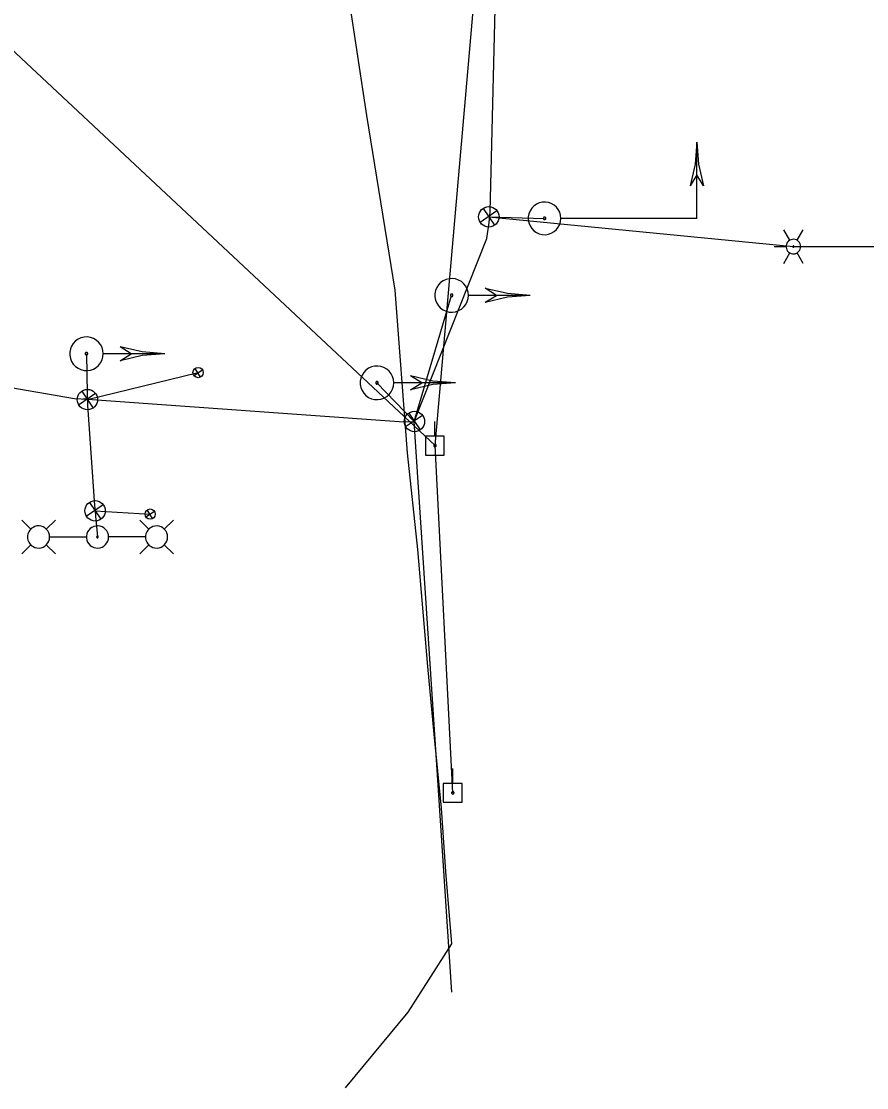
# Model space of a CAD drawing. Extents: x 600849 to 606371, y 330010 to 403088.
# Drawn here: x 605059.1 to 605225.1, y 349691.9 to 349901.2 of the extents above; entities that cross this region are included whole.
import ezdxf

# ---------------------------------------------------------------- set-up
doc = ezdxf.new("R2010")
doc.units = 0
for name, color, linetype in [('E_LTG', 7, 'Continuous'), ('E_LTG_CID', 7, 'Continuous'), ('E_SIG', 7, 'Continuous'), ('E_SIG_Conduit', 7, 'Continuous'), ('E_UTL_E_UG', 7, 'Continuous'), ('E_UTL_EPowerPole', 7, 'Continuous'), ('E_UTL_G_UG', 7, 'Continuous'), ('E_UTL_Loop_UG', 7, 'Continuous'), ('E_UTL_Overhead', 7, 'Continuous')]:
    doc.layers.add(name, color=color, linetype=linetype)

# ---------------------------------------------------------------- blocks, each defined once
blk = doc.blocks.new('_U343')
at = {"layer": 'E_SIG'}
for p, q in [((-6.1, 0.4), (6.1, 0.4)), ((0, 6.1), (0, -6.1))]:
    blk.add_line(p, q, dxfattribs=at)
blk.add_circle((0, 0), 6.1, dxfattribs=at)
blk = doc.blocks.new('_U344')
at = {"layer": 'E_SIG'}
for p, q in [((-6.1, 0.4), (6.1, 0.4)), ((0, 6.1), (0, -6.1))]:
    blk.add_line(p, q, dxfattribs=at)
blk.add_circle((0, 0), 6.1, dxfattribs=at)
blk = doc.blocks.new('_U345')
at = {"layer": 'E_SIG'}
for p, q in [((-6.09, 0.4), (6.1, 0.4)), ((0, 6.1), (0, -6.1))]:
    blk.add_line(p, q, dxfattribs=at)
blk.add_circle((0, 0.01), 6.1, dxfattribs=at)
blk = doc.blocks.new('_U346')
at = {"layer": 'E_SIG'}
for p, q in [((-6.09, 0.4), (6.1, 0.4)), ((0, 6.1), (0, -6.1))]:
    blk.add_line(p, q, dxfattribs=at)
blk.add_circle((0, 0.01), 6.1, dxfattribs=at)
blk = doc.blocks.new('_U356')
at = {"layer": 'E_SIG'}
for p, q in [((-6.09, 0.4), (6.1, 0.4)), ((0, 6.1), (0, -6.1))]:
    blk.add_line(p, q, dxfattribs=at)
blk.add_circle((0, 0.01), 6.1, dxfattribs=at)
blk = doc.blocks.new('_U357')
at = {"layer": 'E_SIG'}
for p, q in [((-6.09, 0.4), (6.1, 0.4)), ((0, 6.1), (0, -6.1))]:
    blk.add_line(p, q, dxfattribs=at)
blk.add_circle((0, 0.01), 6.1, dxfattribs=at)

msp = doc.modelspace()

# ---------------------------------------------------------------- linework, layer by layer
at = {"layer": 'E_LTG'}
for points in [[(605209.96, 349858.19), (605208.77, 349860.25)], [(605211.39, 349858.19), (605212.58, 349860.25)], [(605206.87, 349856.95), (605209.25, 349856.95)], [(605212.11, 349856.95), (605212.08, 349857.22), (605212, 349857.48), (605211.88, 349857.72), (605211.71, 349857.94), (605211.51, 349858.12), (605211.27, 349858.25), (605211.01, 349858.34), (605210.74, 349858.38), (605210.47, 349858.37), (605210.21, 349858.3), (605209.96, 349858.19), (605209.74, 349858.03), (605209.55, 349857.83), (605209.41, 349857.61), (605209.31, 349857.35), (605209.25, 349857.09), (605209.25, 349856.82), (605209.31, 349856.55), (605209.41, 349856.3), (605209.55, 349856.07), (605209.74, 349855.87), (605209.96, 349855.71), (605210.21, 349855.6), (605210.47, 349855.54), (605210.74, 349855.52), (605211.01, 349855.56), (605211.27, 349855.65), (605211.51, 349855.79), (605211.71, 349855.97), (605211.88, 349856.18), (605212, 349856.42), (605212.08, 349856.68), (605212.11, 349856.95)], [(605212.11, 349856.95), (605212.08, 349857.22), (605212, 349857.48), (605211.88, 349857.72), (605211.71, 349857.94), (605211.51, 349858.12), (605211.27, 349858.25), (605211.01, 349858.34), (605210.74, 349858.38), (605210.47, 349858.37), (605210.21, 349858.3), (605209.96, 349858.19), (605209.74, 349858.03), (605209.55, 349857.83), (605209.41, 349857.61), (605209.31, 349857.35), (605209.25, 349857.09), (605209.25, 349856.82), (605209.31, 349856.55), (605209.41, 349856.3), (605209.55, 349856.07), (605209.74, 349855.87), (605209.96, 349855.71), (605210.21, 349855.6), (605210.47, 349855.54), (605210.74, 349855.52), (605211.01, 349855.56), (605211.27, 349855.65), (605211.51, 349855.79), (605211.71, 349855.97), (605211.88, 349856.18), (605212, 349856.42), (605212.08, 349856.68), (605212.11, 349856.95)], [(605212.11, 349856.95), (605212.08, 349857.22), (605212, 349857.48), (605211.88, 349857.72), (605211.71, 349857.94), (605211.51, 349858.12), (605211.27, 349858.25), (605211.01, 349858.34), (605210.74, 349858.38), (605210.47, 349858.37), (605210.21, 349858.3), (605209.96, 349858.19), (605209.74, 349858.03), (605209.55, 349857.83), (605209.41, 349857.61), (605209.31, 349857.35), (605209.25, 349857.09), (605209.25, 349856.82), (605209.31, 349856.55), (605209.41, 349856.3), (605209.55, 349856.07), (605209.74, 349855.87), (605209.96, 349855.71), (605210.21, 349855.6), (605210.47, 349855.54), (605210.74, 349855.52), (605211.01, 349855.56), (605211.27, 349855.65), (605211.51, 349855.79), (605211.71, 349855.97), (605211.88, 349856.18), (605212, 349856.42), (605212.08, 349856.68), (605212.11, 349856.95)], [(605210.8, 349856.95), (605210.79, 349856.97), (605210.79, 349857), (605210.78, 349857.02), (605210.76, 349857.03), (605210.75, 349857.05), (605210.73, 349857.06), (605210.7, 349857.07), (605210.68, 349857.07), (605210.66, 349857.07), (605210.64, 349857.06), (605210.62, 349857.05), (605210.6, 349857.04), (605210.58, 349857.02), (605210.57, 349857.01), (605210.56, 349856.98), (605210.56, 349856.96), (605210.56, 349856.94), (605210.56, 349856.92), (605210.57, 349856.9), (605210.58, 349856.88), (605210.6, 349856.86), (605210.62, 349856.85), (605210.64, 349856.84), (605210.66, 349856.83), (605210.68, 349856.83), (605210.7, 349856.84), (605210.73, 349856.84), (605210.75, 349856.85), (605210.76, 349856.87), (605210.78, 349856.89), (605210.79, 349856.91), (605210.79, 349856.93), (605210.8, 349856.95)], [(605212.11, 349856.95), (605214.49, 349856.95)], [(605208.77, 349853.65), (605209.96, 349855.71)], [(605212.58, 349853.65), (605211.39, 349855.71)], [(605060.94, 349801.47), (605059.17, 349803.25)], [(605064.64, 349799.95), (605064.61, 349800.36), (605064.49, 349800.76), (605064.3, 349801.13), (605064.04, 349801.45), (605063.73, 349801.72), (605063.37, 349801.93), (605062.98, 349802.07), (605062.57, 349802.12), (605062.16, 349802.11), (605061.76, 349802.01), (605061.38, 349801.84), (605061.04, 349801.6), (605060.76, 349801.3), (605060.54, 349800.95), (605060.38, 349800.56), (605060.3, 349800.16), (605060.3, 349799.74), (605060.38, 349799.34), (605060.54, 349798.95), (605060.76, 349798.61), (605061.04, 349798.31), (605061.38, 349798.07), (605061.76, 349797.9), (605062.16, 349797.8), (605062.57, 349797.78), (605062.98, 349797.84), (605063.37, 349797.97), (605063.73, 349798.18), (605064.04, 349798.45), (605064.3, 349798.78), (605064.49, 349799.14), (605064.61, 349799.54), (605064.64, 349799.95)], [(605063.99, 349801.47), (605065.77, 349803.25)], [(605076.21, 349799.95), (605076.17, 349800.36), (605076.05, 349800.76), (605075.87, 349801.13), (605075.61, 349801.45), (605075.3, 349801.72), (605074.94, 349801.93), (605074.55, 349802.07), (605074.14, 349802.12), (605073.73, 349802.1), (605073.32, 349802.01), (605072.95, 349801.84), (605072.61, 349801.6), (605072.32, 349801.3), (605072.1, 349800.95), (605071.95, 349800.56), (605071.87, 349800.16), (605071.87, 349799.74), (605071.95, 349799.34), (605072.1, 349798.95), (605072.32, 349798.61), (605072.61, 349798.31), (605072.95, 349798.07), (605073.32, 349797.9), (605073.73, 349797.8), (605074.14, 349797.78), (605074.55, 349797.84), (605074.94, 349797.97), (605075.3, 349798.18), (605075.61, 349798.45), (605075.87, 349798.78), (605076.05, 349799.14), (605076.17, 349799.54), (605076.21, 349799.95)], [(605084.12, 349801.48), (605082.34, 349803.25)], [(605087.81, 349799.95), (605087.77, 349800.36), (605087.66, 349800.76), (605087.47, 349801.13), (605087.21, 349801.45), (605086.9, 349801.72), (605086.54, 349801.93), (605086.15, 349802.07), (605085.74, 349802.12), (605085.33, 349802.1), (605084.93, 349802.01), (605084.55, 349801.84), (605084.21, 349801.6), (605083.93, 349801.3), (605083.7, 349800.95), (605083.55, 349800.56), (605083.47, 349800.16), (605083.47, 349799.74), (605083.55, 349799.34), (605083.7, 349798.95), (605083.93, 349798.61), (605084.21, 349798.31), (605084.55, 349798.07), (605084.93, 349797.9), (605085.33, 349797.8), (605085.74, 349797.78), (605086.15, 349797.84), (605086.54, 349797.97), (605086.9, 349798.18), (605087.21, 349798.45), (605087.47, 349798.78), (605087.66, 349799.14), (605087.77, 349799.54), (605087.81, 349799.95)], [(605087.16, 349801.48), (605088.94, 349803.25)], [(605064.68, 349799.95), (605071.86, 349799.95)], [(605074.2, 349799.95), (605074.2, 349799.98), (605074.19, 349800.01), (605074.17, 349800.04), (605074.16, 349800.07), (605074.13, 349800.09), (605074.1, 349800.1), (605074.07, 349800.11), (605074.04, 349800.12), (605074.01, 349800.12), (605073.98, 349800.11), (605073.95, 349800.1), (605073.93, 349800.08), (605073.9, 349800.05), (605073.89, 349800.03), (605073.88, 349800), (605073.87, 349799.97), (605073.87, 349799.94), (605073.88, 349799.9), (605073.89, 349799.88), (605073.9, 349799.85), (605073.93, 349799.83), (605073.95, 349799.81), (605073.98, 349799.79), (605074.01, 349799.79), (605074.04, 349799.79), (605074.07, 349799.79), (605074.1, 349799.8), (605074.13, 349799.82), (605074.16, 349799.84), (605074.17, 349799.86), (605074.19, 349799.89), (605074.2, 349799.92), (605074.2, 349799.95)], [(605083.43, 349799.95), (605076.25, 349799.95)], [(605060.94, 349798.43), (605059.17, 349796.65)], [(605063.99, 349798.43), (605065.77, 349796.65)], [(605084.12, 349798.43), (605082.34, 349796.65)], [(605087.16, 349798.43), (605088.94, 349796.65)]]:
    msp.add_lwpolyline(points, dxfattribs=at)
at = {"layer": 'E_LTG_CID'}
msp.add_lwpolyline([(605073.57, 349805.09), (605073.68, 349804.03), (605074.03, 349799.95)], dxfattribs=at)
at = {"layer": 'E_SIG'}
for points in [[(605191.72, 349877.44), (605191.38, 349873.12), (605190.38, 349868.9)], [(605191.72, 349862.49), (605191.72, 349877.44)], [(605191.72, 349877.44), (605192.05, 349873.12), (605193.05, 349868.9)], [(605191.72, 349871.03), (605190.38, 349868.9)], [(605193.05, 349868.9), (605191.72, 349871.03)], [(605165.03, 349862.49), (605164.97, 349863.1), (605164.8, 349863.68), (605164.52, 349864.22), (605164.14, 349864.7), (605163.68, 349865.1), (605163.15, 349865.41), (605162.58, 349865.61), (605161.98, 349865.69), (605161.37, 349865.66), (605160.78, 349865.52), (605160.22, 349865.27), (605159.73, 349864.91), (605159.31, 349864.47), (605158.98, 349863.96), (605158.75, 349863.4), (605158.63, 349862.8), (605158.63, 349862.19), (605158.75, 349861.59), (605158.98, 349861.03), (605159.31, 349860.51), (605159.73, 349860.07), (605160.22, 349859.72), (605160.78, 349859.47), (605161.37, 349859.32), (605161.98, 349859.29), (605162.58, 349859.38), (605163.15, 349859.58), (605163.68, 349859.88), (605164.14, 349860.28), (605164.52, 349860.76), (605164.8, 349861.3), (605164.97, 349861.89), (605165.03, 349862.49)], [(605162.07, 349862.49), (605162.06, 349862.54), (605162.05, 349862.58), (605162.03, 349862.63), (605162, 349862.66), (605161.97, 349862.69), (605161.93, 349862.72), (605161.88, 349862.73), (605161.83, 349862.74), (605161.79, 349862.74), (605161.74, 349862.72), (605161.7, 349862.7), (605161.66, 349862.68), (605161.63, 349862.64), (605161.61, 349862.6), (605161.59, 349862.56), (605161.58, 349862.52), (605161.58, 349862.47), (605161.59, 349862.42), (605161.61, 349862.38), (605161.63, 349862.34), (605161.66, 349862.31), (605161.7, 349862.28), (605161.74, 349862.26), (605161.79, 349862.25), (605161.83, 349862.25), (605161.88, 349862.25), (605161.93, 349862.27), (605161.97, 349862.29), (605162, 349862.32), (605162.03, 349862.36), (605162.05, 349862.4), (605162.06, 349862.45), (605162.07, 349862.49)], [(605191.72, 349862.49), (605165.08, 349862.49)], [(605184.24, 349862.49), (605184.24, 349862.49)], [(605146.88, 349847.38), (605146.82, 349848), (605146.64, 349848.61), (605146.35, 349849.16), (605145.96, 349849.66), (605145.49, 349850.07), (605144.95, 349850.38), (605144.35, 349850.59), (605143.73, 349850.68), (605143.11, 349850.65), (605142.5, 349850.5), (605141.93, 349850.24), (605141.41, 349849.87), (605140.98, 349849.42), (605140.64, 349848.89), (605140.41, 349848.31), (605140.29, 349847.69), (605140.29, 349847.07), (605140.41, 349846.45), (605140.64, 349845.87), (605140.98, 349845.34), (605141.41, 349844.89), (605141.93, 349844.52), (605142.5, 349844.26), (605143.11, 349844.11), (605143.73, 349844.08), (605144.35, 349844.17), (605144.95, 349844.38), (605145.49, 349844.69), (605145.96, 349845.1), (605146.35, 349845.6), (605146.64, 349846.15), (605146.82, 349846.76), (605146.88, 349847.38)], [(605152.38, 349847.38), (605150.18, 349848.76)], [(605158.98, 349847.38), (605154.52, 349847.73), (605150.18, 349848.75)], [(605143.83, 349847.38), (605143.82, 349847.43), (605143.81, 349847.47), (605143.79, 349847.52), (605143.76, 349847.55), (605143.72, 349847.59), (605143.68, 349847.61), (605143.64, 349847.63), (605143.59, 349847.63), (605143.54, 349847.63), (605143.49, 349847.62), (605143.45, 349847.6), (605143.41, 349847.57), (605143.38, 349847.54), (605143.35, 349847.5), (605143.33, 349847.45), (605143.32, 349847.4), (605143.32, 349847.36), (605143.33, 349847.31), (605143.35, 349847.26), (605143.38, 349847.22), (605143.41, 349847.19), (605143.45, 349847.16), (605143.49, 349847.14), (605143.54, 349847.13), (605143.59, 349847.13), (605143.64, 349847.13), (605143.68, 349847.15), (605143.72, 349847.17), (605143.76, 349847.21), (605143.79, 349847.24), (605143.81, 349847.29), (605143.82, 349847.33), (605143.83, 349847.38)], [(605158.97, 349847.38), (605146.93, 349847.38)], [(605158.98, 349847.38), (605154.52, 349847.03), (605150.18, 349846)], [(605150.18, 349846.01), (605152.38, 349847.38)], [(605075.18, 349835.92), (605075.12, 349836.55), (605074.94, 349837.15), (605074.65, 349837.71), (605074.27, 349838.2), (605073.79, 349838.61), (605073.25, 349838.92), (605072.66, 349839.13), (605072.03, 349839.22), (605071.41, 349839.19), (605070.8, 349839.04), (605070.23, 349838.78), (605069.72, 349838.42), (605069.28, 349837.96), (605068.94, 349837.43), (605068.71, 349836.85), (605068.59, 349836.24), (605068.59, 349835.61), (605068.71, 349834.99), (605068.94, 349834.41), (605069.28, 349833.88), (605069.72, 349833.43), (605070.23, 349833.06), (605070.8, 349832.8), (605071.41, 349832.66), (605072.03, 349832.63), (605072.66, 349832.71), (605073.25, 349832.92), (605073.79, 349833.23), (605074.27, 349833.64), (605074.65, 349834.14), (605074.94, 349834.7), (605075.12, 349835.3), (605075.18, 349835.92)], [(605072.13, 349835.92), (605072.13, 349835.97), (605072.11, 349836.02), (605072.09, 349836.06), (605072.06, 349836.1), (605072.02, 349836.13), (605071.98, 349836.15), (605071.94, 349836.17), (605071.89, 349836.17), (605071.84, 349836.17), (605071.8, 349836.16), (605071.75, 349836.14), (605071.71, 349836.11), (605071.68, 349836.08), (605071.65, 349836.04), (605071.64, 349835.99), (605071.63, 349835.95), (605071.63, 349835.9), (605071.64, 349835.85), (605071.65, 349835.81), (605071.68, 349835.77), (605071.71, 349835.73), (605071.75, 349835.7), (605071.8, 349835.68), (605071.84, 349835.67), (605071.89, 349835.67), (605071.94, 349835.68), (605071.98, 349835.69), (605072.02, 349835.72), (605072.06, 349835.75), (605072.09, 349835.79), (605072.11, 349835.83), (605072.13, 349835.87), (605072.13, 349835.92)], [(605087.28, 349835.92), (605075.24, 349835.92)], [(605087.28, 349835.92), (605082.82, 349836.27), (605078.48, 349837.3)], [(605080.68, 349835.92), (605078.48, 349837.3)], [(605087.28, 349835.92), (605082.82, 349835.58), (605078.48, 349834.55)], [(605078.48, 349834.55), (605080.68, 349835.92)], [(605132.21, 349830.21), (605132.15, 349830.83), (605131.98, 349831.43), (605131.69, 349831.99), (605131.3, 349832.49), (605130.83, 349832.9), (605130.28, 349833.21), (605129.69, 349833.41), (605129.07, 349833.5), (605128.44, 349833.47), (605127.83, 349833.33), (605127.26, 349833.07), (605126.75, 349832.7), (605126.32, 349832.25), (605125.98, 349831.72), (605125.75, 349831.14), (605125.63, 349830.52), (605125.63, 349829.89), (605125.75, 349829.28), (605125.98, 349828.7), (605126.32, 349828.17), (605126.75, 349827.71), (605127.26, 349827.35), (605127.83, 349827.09), (605128.44, 349826.94), (605129.07, 349826.91), (605129.69, 349827), (605130.28, 349827.21), (605130.83, 349827.52), (605131.3, 349827.93), (605131.69, 349828.42), (605131.98, 349828.98), (605132.15, 349829.58), (605132.21, 349830.21)], [(605144.31, 349830.21), (605139.86, 349830.55), (605135.51, 349831.58)], [(605137.71, 349830.21), (605135.51, 349831.58)], [(605129.16, 349830.21), (605129.16, 349830.26), (605129.15, 349830.3), (605129.12, 349830.34), (605129.09, 349830.38), (605129.06, 349830.41), (605129.02, 349830.44), (605128.97, 349830.45), (605128.92, 349830.46), (605128.88, 349830.46), (605128.83, 349830.45), (605128.79, 349830.43), (605128.75, 349830.4), (605128.71, 349830.36), (605128.69, 349830.32), (605128.67, 349830.28), (605128.66, 349830.23), (605128.66, 349830.18), (605128.67, 349830.14), (605128.69, 349830.09), (605128.71, 349830.05), (605128.75, 349830.02), (605128.79, 349829.99), (605128.83, 349829.97), (605128.88, 349829.96), (605128.92, 349829.96), (605128.97, 349829.96), (605129.02, 349829.98), (605129.06, 349830), (605129.09, 349830.03), (605129.12, 349830.07), (605129.15, 349830.11), (605129.16, 349830.16), (605129.16, 349830.21)], [(605144.31, 349830.21), (605132.27, 349830.21)], [(605144.31, 349830.21), (605139.86, 349829.86), (605135.51, 349828.83)], [(605135.51, 349828.83), (605137.71, 349830.21)]]:
    msp.add_lwpolyline(points, dxfattribs=at)
at = {"layer": 'E_SIG_Conduit'}
for points in [[(605136.25, 349822.64), (605150.5, 349858.54), (605150.93, 349861.69), (605151.13, 349863.74), (605152.2, 349906.29), (605155.53, 349956.04), (605156.38, 349972.65)], [(604987.57, 349858.81), (604991.15, 349851.56), (604994.26, 349849.24), (605002.31, 349845.56), (605010.87, 349842.14), (605024.06, 349838.86), (605035.73, 349832.96), (605069.52, 349827.11), (605072.1, 349826.97), (605134.18, 349822.56), (605136.25, 349822.64)], [(605136.25, 349822.64), (605143.57, 349847.38)], [(605071.88, 349835.92), (605072.03, 349827.98), (605072.1, 349825.85), (605073.45, 349806.16), (605073.56, 349805.09)], [(605128.91, 349830.21), (605136.25, 349822.64)]]:
    msp.add_lwpolyline(points, dxfattribs=at)
at = {"layer": 'E_UTL_E_UG'}
for points in [[(605150.87, 349862.8), (605210.68, 349856.95), (605255.91, 349856.98), (605313.13, 349856.1), (605424.09, 349855.07)], [(605150.87, 349862.8), (605161.82, 349862.49)], [(605071.18, 349827.1), (605072.06, 349827.12)], [(605143.62, 349710.6), (605136.25, 349822.64)]]:
    msp.add_lwpolyline(points, dxfattribs=at)
at = {"layer": 'E_UTL_EPowerPole'}
for points in [[(605140.29, 349819.73), (605140.29, 349822.64)], [(605142.13, 349819.73), (605138.45, 349819.73)], [(605138.45, 349819.73), (605138.45, 349816.04)], [(605142.13, 349816.04), (605142.13, 349819.73)], [(605140.56, 349817.89), (605140.55, 349817.94), (605140.54, 349817.98), (605140.52, 349818.02), (605140.49, 349818.06), (605140.46, 349818.09), (605140.42, 349818.11), (605140.38, 349818.12), (605140.33, 349818.13), (605140.29, 349818.13), (605140.24, 349818.12), (605140.2, 349818.1), (605140.16, 349818.07), (605140.13, 349818.04), (605140.11, 349818), (605140.09, 349817.96), (605140.08, 349817.91), (605140.08, 349817.87), (605140.09, 349817.82), (605140.11, 349817.78), (605140.13, 349817.74), (605140.16, 349817.71), (605140.2, 349817.68), (605140.24, 349817.67), (605140.29, 349817.66), (605140.33, 349817.65), (605140.38, 349817.66), (605140.42, 349817.67), (605140.46, 349817.7), (605140.49, 349817.73), (605140.52, 349817.76), (605140.54, 349817.8), (605140.55, 349817.85), (605140.56, 349817.89)], [(605138.45, 349816.04), (605142.13, 349816.04)], [(605143.78, 349751.58), (605143.78, 349754.49)], [(605145.62, 349751.58), (605141.94, 349751.58)], [(605141.94, 349751.58), (605141.94, 349747.89)], [(605144.05, 349749.74), (605144.05, 349749.78), (605144.03, 349749.82), (605144.01, 349749.86), (605143.99, 349749.9), (605143.95, 349749.93), (605143.91, 349749.95), (605143.87, 349749.97), (605143.82, 349749.97), (605143.78, 349749.97), (605143.73, 349749.96), (605143.69, 349749.94), (605143.66, 349749.92), (605143.63, 349749.88), (605143.6, 349749.84), (605143.58, 349749.8), (605143.58, 349749.76), (605143.58, 349749.71), (605143.58, 349749.67), (605143.6, 349749.63), (605143.63, 349749.59), (605143.66, 349749.56), (605143.69, 349749.53), (605143.73, 349749.51), (605143.78, 349749.5), (605143.82, 349749.5), (605143.87, 349749.5), (605143.91, 349749.52), (605143.95, 349749.54), (605143.99, 349749.57), (605144.01, 349749.61), (605144.03, 349749.65), (605144.05, 349749.69), (605144.05, 349749.74)], [(605145.62, 349747.89), (605145.62, 349751.58)], [(605141.94, 349747.89), (605145.62, 349747.89)]]:
    msp.add_lwpolyline(points, dxfattribs=at)
at = {"layer": 'E_UTL_G_UG'}
msp.add_lwpolyline([(605122.71, 349691.86), (605135.04, 349706.7), (605143.62, 349720.07), (605142.42, 349734.3), (605141.58, 349746.74), (605140.16, 349761.27), (605138.91, 349774.5), (605136.95, 349797.49), (605134.93, 349816.48), (605132.5, 349848.41), (605126.9, 349882.7), (605123.42, 349906.07), (605114.39, 349979.35)], dxfattribs=at)
at = {"layer": 'E_UTL_Loop_UG'}
msp.add_line((605072.07, 349826.92), (605093.79, 349832.22), dxfattribs=at)
msp.add_lwpolyline([(605073.57, 349805.08), (605084.37, 349804.45)], dxfattribs=at)
at = {"layer": 'E_UTL_Overhead'}
for points in [[(604968.56, 349978.6), (605140.32, 349817.89)], [(605143.81, 349749.74), (605140.32, 349817.89), (605154.01, 349974.42), (605253.26, 349974.25), (605333.85, 349972.88), (605354.11, 349970.8), (605513.44, 349968.29), (605659.83, 349966.5)]]:
    msp.add_lwpolyline(points, dxfattribs=at)

# ---------------------------------------------------------------- block references
at = {"layer": 'E_SIG_Conduit'}
for name, p, xscale, yscale, rotation in [('_U356', (605150.88, 349862.79), 0.32808333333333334, 0.3280833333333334, 34.193210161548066), ('_U343', (605093.79, 349832.22), 0.16404166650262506, 0.16404166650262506, 122.69997330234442), ('_U345', (605072.07, 349826.92), 0.32808333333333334, 0.3280833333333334, 34.193210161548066), ('_U357', (605136.27, 349822.62), 0.32808333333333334, 0.3280833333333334, 34.193210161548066), ('_U346', (605073.57, 349805.08), 0.32808333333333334, 0.3280833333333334, 34.193210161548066), ('_U344', (605084.37, 349804.45), 0.16404166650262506, 0.16404166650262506, 122.69997330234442)]:
    msp.add_blockref(name, p, dxfattribs=dict(at, xscale=xscale, yscale=yscale, rotation=rotation))

doc.saveas('drawing.dxf')
